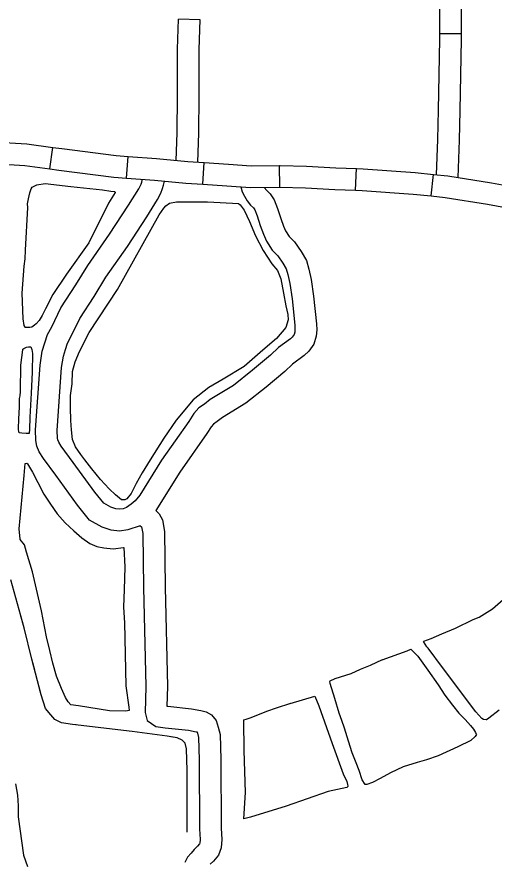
# Model space of a CAD drawing. Extents: x 1196286 to 1268366, y 2040822 to 2082115.
# Drawn here: x 1228828 to 1230064, y 2059803 to 2061991 of the extents above; entities that cross this region are included whole.
import ezdxf

# ---------------------------------------------------------------- set-up
doc = ezdxf.new("R2010")
doc.units = 0
for name, color, linetype in [('61', 7, 'Continuous'), ('62', 7, 'Continuous'), ('63', 7, 'Continuous'), ('Level 69', 7, 'Continuous'), ('Level 72', 7, 'Continuous')]:
    doc.layers.add(name, color=color, linetype=linetype)

msp = doc.modelspace()

# ---------------------------------------------------------------- linework, layer by layer
at = {"layer": '61'}
for p, q in [((1228913.1, 2061596.7), (1228920.8, 2061652.4)), ((1229111.5, 2061573), (1229115.5, 2061629.1)), ((1229309, 2061557), (1229312.6, 2061613.2)), ((1229508, 2061605.9), (1229509.6, 2061606)), ((1229509, 2061549.7), (1229508, 2061605.9)), ((1229509.6, 2061606), (1229578, 2061603.8)), ((1229578, 2061603.8), (1229654.3, 2061599.8)), ((1229654.3, 2061599.8), (1229707.4, 2061597.8)), ((1229705.3, 2061541.6), (1229707.4, 2061597.8)), ((1229900.8, 2061526.6), (1229906.7, 2061582.6))]:
    msp.add_line(p, q, dxfattribs=at)
for points in [[(1228720.2, 2061667.4), (1228765.2, 2061666.7), (1228853.6, 2061661.7), (1228920.8, 2061652.4)], [(1228920.8, 2061652.4), (1228943.7, 2061649.3), (1229084.5, 2061631.3), (1229115.5, 2061629.1)], [(1229115.5, 2061629.1), (1229189.1, 2061623.8), (1229270.1, 2061615.9), (1229312.6, 2061613.2)], [(1229312.6, 2061613.2), (1229375.5, 2061609.1), (1229434.9, 2061604.6), (1229508, 2061605.9)], [(1228719.3, 2061611.1), (1228763.2, 2061610.4), (1228848.2, 2061605.7), (1228913.1, 2061596.7)], [(1228913.1, 2061596.7), (1228936.3, 2061593.5), (1229079, 2061575.3), (1229111.5, 2061573)], [(1229707.4, 2061597.8), (1229724.9, 2061597.1), (1229859.6, 2061587.5), (1229906.7, 2061582.6)], [(1229111.5, 2061573), (1229184.4, 2061567.7), (1229265.5, 2061559.8), (1229309, 2061557)], [(1229906.7, 2061582.6), (1229944.5, 2061578.6), (1230057.1, 2061560.9), (1230104.6, 2061551.8)], [(1229309, 2061557), (1229371.6, 2061553), (1229433.3, 2061548.4), (1229509, 2061549.7)], [(1229509, 2061549.7), (1229509.2, 2061549.7), (1229575.6, 2061547.5), (1229651.8, 2061543.6), (1229705.3, 2061541.6)], [(1229705.3, 2061541.6), (1229721.9, 2061541), (1229854.7, 2061531.4), (1229900.8, 2061526.6)], [(1229900.8, 2061526.6), (1229937.2, 2061522.8), (1230047.4, 2061505.5), (1230094, 2061496.6)]]:
    msp.add_lwpolyline(points, dxfattribs=at)
at = {"layer": '62'}
for points in [[(1228849.5, 2061386), (1228856.1, 2061497.2), (1228855.4, 2061506), (1228857.7, 2061519.3), (1228861, 2061535), (1228864.7, 2061545.1), (1228867.5, 2061549.1), (1228879, 2061555.6), (1228900.8, 2061558.8), (1228967.7, 2061551.2), (1229049.7, 2061543), (1229070.6, 2061539.3), (1229081.4, 2061538.1), (1229082.2, 2061535.5), (1229064.5, 2061507.6), (1229013.8, 2061405.1), (1228956.2, 2061324.5), (1228920.6, 2061271.2), (1228901.3, 2061233.9), (1228893.2, 2061216.9), (1228884.9, 2061204.2), (1228877.5, 2061195.2), (1228873.4, 2061191.8), (1228866.2, 2061187.1), (1228861, 2061185.5), (1228855.1, 2061185.5), (1228850, 2061186), (1228849.3, 2061186.5), (1228846.8, 2061191.5), (1228844.2, 2061208), (1228841.2, 2061275), (1228846, 2061345), (1228849.1, 2061363.9), (1228849.5, 2061386.6)], [(1229087.9, 2061284.7), (1229196.1, 2061477.4), (1229208.2, 2061495.4), (1229213.5, 2061501.5), (1229223.2, 2061508), (1229241.5, 2061511.5), (1229276.2, 2061511.1), (1229321.3, 2061511.2), (1229354, 2061510.1), (1229401.6, 2061507), (1229405.8, 2061504.1), (1229416.4, 2061489.9), (1229430, 2061460.8), (1229445.9, 2061423.8), (1229465.4, 2061385.2), (1229488.1, 2061350.7), (1229503.2, 2061333.5), (1229511.7, 2061312.4), (1229518.5, 2061274.9), (1229524.4, 2061242.4), (1229529.7, 2061219.7), (1229530.7, 2061205.6), (1229524.2, 2061186), (1229500.4, 2061157.8), (1229464.6, 2061126.9), (1229416.4, 2061084.7), (1229361.8, 2061051.8), (1229325.2, 2061030.6), (1229284.4, 2060998.6), (1229240.4, 2060945.5), (1229208.7, 2060899.5), (1229172.9, 2060843), (1229152, 2060809.5), (1229136.3, 2060781.5), (1229123.3, 2060756.1), (1229112.3, 2060742.2), (1229107.4, 2060739.3), (1229098.9, 2060739.3), (1229083.4, 2060752.5), (1229066.7, 2060768.1), (1229044.6, 2060792.5), (1229021.3, 2060819.9), (1229003.4, 2060843), (1228993.4, 2060856.5), (1228979.8, 2060876.7), (1228971.9, 2060895.7), (1228969.1, 2060921.1), (1228967.3, 2060945.1), (1228966.8, 2060978.8), (1228966.2, 2061009.7), (1228970.4, 2061040.4), (1228971.7, 2061072.2), (1228978.6, 2061097.2), (1228989.4, 2061123.8), (1229014.6, 2061172.8), (1229087.9, 2061284.7)], [(1228837.1, 2061020.8), (1228838.1, 2061088.5), (1228842.7, 2061127.7), (1228842.8, 2061130.1), (1228845.6, 2061131.9), (1228852.4, 2061134.9), (1228858, 2061136.1), (1228864, 2061136.1), (1228865.9, 2061129.1), (1228867.8, 2061118.2), (1228867.4, 2061069.8), (1228864.9, 2061015.7), (1228861.1, 2060954), (1228860.1, 2060922.1), (1228859.5, 2060912), (1228859.2, 2060911.6), (1228858.7, 2060911.3), (1228851.3, 2060911.3), (1228840.4, 2060912.4), (1228833.9, 2060913), (1228832.5, 2060914.4), (1228831.3, 2060923.8), (1228832.2, 2060949.6), (1228834.6, 2060979.1), (1228834.6, 2061002.4), (1228835.9, 2061008.6), (1228837.1, 2061019.8)], [(1229106.6, 2060422), (1229109.7, 2060257.3), (1229117.3, 2060202.4), (1229118.5, 2060193.3), (1229109.9, 2060192), (1229067.4, 2060192.7), (1228987.5, 2060206), (1228967.1, 2060208.2), (1228960.3, 2060216.1), (1228953.2, 2060227.2), (1228943.1, 2060250.9), (1228930.2, 2060282.4), (1228920.8, 2060315.9), (1228912.6, 2060349.4), (1228904.2, 2060384.7), (1228891.4, 2060451.5), (1228868.3, 2060552.8), (1228852.2, 2060604), (1228847.4, 2060623), (1228835.8, 2060637.1), (1228835.6, 2060637.4), (1228833.5, 2060664), (1228846.3, 2060802.4), (1228849.3, 2060833.6), (1228853.3, 2060834.2), (1228854.7, 2060832.5), (1228868.3, 2060811.2), (1228882.1, 2060784), (1228897.7, 2060754.3), (1228914.5, 2060728.4), (1228932.1, 2060703.3), (1228952.4, 2060679.9), (1228975.3, 2060659), (1228995.6, 2060641.1), (1229016.3, 2060626.3), (1229035.1, 2060618.8), (1229052.6, 2060614.7), (1229076.7, 2060612.9), (1229103.5, 2060615.8), (1229104.5, 2060616.3), (1229107.4, 2060565.8), (1229105.5, 2060506.1), (1229103.5, 2060461.9), (1229106.7, 2060420.3)], [(1230077.3, 2060194.7), (1230050.6, 2060173.5), (1230044.6, 2060169.4), (1230043.6, 2060169.1), (1230036.3, 2060170.8), (1230032.4, 2060173.2), (1230016.5, 2060190.5), (1229930.1, 2060305.4), (1229893, 2060354.8), (1229889.8, 2060359), (1229880.9, 2060372.2), (1229881.8, 2060373.3), (1229901.1, 2060380.6), (1229928.3, 2060392.6), (1229963.9, 2060407.4), (1230010, 2060429.1), (1230025.6, 2060435.1), (1230060, 2060456.7), (1230087.3, 2060481.2)], [(1229773.9, 2060325), (1229838.9, 2060348.5), (1229848, 2060352.2), (1229849, 2060351.9), (1229866.9, 2060334.4), (1229892.4, 2060298.5), (1229919.1, 2060260.2), (1229936.4, 2060233.5), (1229955.9, 2060207.8), (1229973, 2060187.1), (1229989.2, 2060170.6), (1230003.2, 2060154.8), (1230011, 2060145.1), (1230016, 2060136.3), (1230017.8, 2060132.8), (1230018.1, 2060131.6), (1230015.4, 2060126.7), (1230004.2, 2060115.8), (1229969.8, 2060099.2), (1229919.3, 2060076.4), (1229888.8, 2060066.1), (1229864.8, 2060059.4), (1229828.1, 2060048.1), (1229795.7, 2060032.4), (1229768.7, 2060017.7), (1229749.4, 2060007.2), (1229733.9, 2060001.6), (1229730, 2060002), (1229722.1, 2060014.1), (1229714.7, 2060038.2), (1229706.8, 2060058.3), (1229695.9, 2060084), (1229686.9, 2060114.1), (1229676.6, 2060147.5), (1229669.3, 2060168), (1229662.6, 2060186.7), (1229651.1, 2060225.1), (1229639.1, 2060263.6), (1229638.1, 2060268.8), (1229639.6, 2060270.2), (1229652.4, 2060276.3), (1229693.7, 2060289.3), (1229718.1, 2060301.1), (1229743.8, 2060311.1), (1229775, 2060325.5)], [(1229535.3, 2060212.1), (1229599.5, 2060231.2), (1229610.3, 2060205.7), (1229644.2, 2060108), (1229673, 2060030), (1229682.1, 2060009.5), (1229684.6, 2060002.4), (1229685.5, 2059998.2), (1229685.5, 2059997), (1229682.6, 2059994.5), (1229634.4, 2059983.8), (1229525.3, 2059946), (1229432.8, 2059917), (1229415.2, 2059912.9), (1229419.8, 2059981.1), (1229416.5, 2060090.3), (1229415.2, 2060167), (1229415.4, 2060169.2), (1229421.6, 2060171.3), (1229434.3, 2060175.2), (1229474.9, 2060192), (1229500, 2060200.4), (1229537.6, 2060212.9)], [(1228824.3, 2060003.5), (1228829.4, 2059974), (1228830.7, 2059946.5), (1228831, 2059918.3), (1228844.3, 2059818.9), (1228855.3, 2059789.3)]]:
    msp.add_lwpolyline(points, dxfattribs=at)
at = {"layer": '63'}
for points in [[(1229269, 2059878.7), (1229268.5, 2059966.3), (1229268.4, 2060038.3), (1229267, 2060094.5), (1229263.3, 2060109.2), (1229255.6, 2060117), (1229242.9, 2060122.8), (1229217.3, 2060127), (1229126.5, 2060139.2), (1228971.8, 2060157.5), (1228943.1, 2060161.4), (1228926.1, 2060170.2), (1228915.3, 2060182.6), (1228901.9, 2060198.5), (1228890.3, 2060234.6), (1228866.3, 2060326.7), (1228846.8, 2060408.2), (1228811.4, 2060532.3)], [(1229269, 2059878.7), (1229268.5, 2059966.3), (1229268.4, 2060038.3), (1229267, 2060094.5), (1229263.3, 2060109.2), (1229255.6, 2060117), (1229242.9, 2060122.8), (1229217.3, 2060127), (1229126.5, 2060139.2), (1228971.8, 2060157.5), (1228943.1, 2060161.4), (1228926.1, 2060170.2), (1228915.3, 2060182.6), (1228901.9, 2060198.5), (1228890.3, 2060234.6), (1228866.3, 2060326.7), (1228846.8, 2060408.2), (1228811.4, 2060532.3)], [(1228873.8, 2060297.8), (1228866.3, 2060326.7), (1228846.8, 2060408.2), (1228837.2, 2060441.7)], [(1228981.2, 2060156.4), (1228971.8, 2060157.5), (1228943.1, 2060161.4), (1228926.1, 2060170.2), (1228915.3, 2060182.6), (1228901.9, 2060198.5), (1228890.3, 2060234.6), (1228886.3, 2060249.9)], [(1229177.7, 2060132.3), (1229126.5, 2060139.2), (1229030.3, 2060150.6)], [(1229268.4, 2060002.5), (1229268.4, 2060038.3), (1229267, 2060094.5), (1229263.3, 2060109.2), (1229255.6, 2060117), (1229242.9, 2060122.8), (1229226.7, 2060125.4)], [(1229269, 2059878.7), (1229268.6, 2059953)]]:
    msp.add_lwpolyline(points, dxfattribs=at)
at = {"layer": 'Level 69'}
for p, q in [((1229302.3, 2061983), (1229246.1, 2061984.7)), ((1229979.5, 2061946.5), (1229923.2, 2061946.3))]:
    msp.add_line(p, q, dxfattribs=at)
for points in [[(1229979.5, 2061946.5), (1229979, 2062083.8), (1229974.5, 2062116.1), (1229966.9, 2062142), (1229963.3, 2062152.2)], [(1229923.2, 2061946.3), (1229922.8, 2062079.8), (1229919.4, 2062104.2), (1229913.4, 2062124.6), (1229910.4, 2062133)], [(1229243.3, 2061786), (1229243.8, 2061906.8), (1229246.1, 2061984.7)], [(1229299.5, 2061785.8), (1229300, 2061905.8), (1229302.3, 2061983)], [(1229919.8, 2061749), (1229923.3, 2061932.7), (1229923.2, 2061946.3)], [(1229976.1, 2061747.9), (1229979.5, 2061932.3), (1229979.5, 2061946.5)], [(1229240.1, 2061618.8), (1229242.9, 2061690.3), (1229243.3, 2061786)], [(1229296.2, 2061614.2), (1229299.1, 2061689.1), (1229299.5, 2061785.8)], [(1229915, 2061581.7), (1229918.4, 2061673.2), (1229919.8, 2061749)], [(1229971, 2061574.5), (1229974.7, 2061671.6), (1229976.1, 2061747.9)]]:
    msp.add_lwpolyline(points, dxfattribs=at)
at = {"layer": 'Level 72'}
for points in [[(1229147.4, 2060671.8), (1229115.3, 2060661.4), (1229093.7, 2060658.4), (1229071.4, 2060661.2), (1229048.1, 2060668.7), (1229015.7, 2060686.8), (1228984.9, 2060725.6), (1228928.3, 2060803.4), (1228896.1, 2060846.8), (1228885.6, 2060863.4), (1228879.5, 2060878.9), (1228876.6, 2060893), (1228875.8, 2060920.6), (1228887.6, 2061088.7), (1228893.2, 2061125), (1228900.1, 2061146.3), (1228906.7, 2061167.4), (1228917.7, 2061187.7), (1228941.8, 2061237.3), (1228980.3, 2061296.6), (1229011, 2061346.8), (1229067.8, 2061427.4), (1229116.9, 2061502.5), (1229143.1, 2061545.3), (1229149.3, 2061556.9), (1229151.4, 2061562.6), (1229153.3, 2061570)], [(1229407.9, 2061550.3), (1229411.3, 2061537.7), (1229417, 2061526.5), (1229424.4, 2061514.3), (1229433.2, 2061502.7), (1229440.8, 2061495.6), (1229444.1, 2061490.7), (1229450, 2061475.2), (1229458.1, 2061449.9), (1229466.2, 2061427.6), (1229474.1, 2061409.7), (1229489.3, 2061386.5), (1229503.5, 2061371.6), (1229516.9, 2061353), (1229525.4, 2061337.8), (1229529.3, 2061323.2), (1229534.6, 2061300.2), (1229540.5, 2061259.8), (1229547.8, 2061192.1), (1229548.1, 2061181), (1229547.6, 2061173.6), (1229545.8, 2061167.9), (1229541.2, 2061161.3), (1229536.1, 2061156.5), (1229505.4, 2061133.8), (1229484.7, 2061114.3), (1229438.3, 2061075.2), (1229388.5, 2061035.7), (1229328.4, 2060999), (1229313.5, 2060987.7), (1229298.9, 2060977.4), (1229285.9, 2060962.7), (1229272.9, 2060942.2), (1229202.6, 2060842.4), (1229145.9, 2060751.2), (1229134, 2060736.8), (1229124, 2060728.4), (1229111.8, 2060719.4), (1229102.7, 2060716.4), (1229093.4, 2060715.2), (1229083.6, 2060716.4), (1229070.6, 2060720.6), (1229052.9, 2060730.5), (1229029.7, 2060759.6), (1228973.6, 2060836.6), (1228942.5, 2060878.7), (1228936, 2060889), (1228933.7, 2060894.9), (1228932.7, 2060899.6), (1228932.1, 2060919.5), (1228943.5, 2061082.4), (1228948.1, 2061111.9), (1228953.7, 2061129.3), (1228958.8, 2061145.5), (1228967.7, 2061162.1), (1228990.9, 2061209.5), (1229027.9, 2061266.6), (1229058.1, 2061316), (1229114.3, 2061395.8), (1229164.4, 2061472.4), (1229191.9, 2061517.3), (1229200.8, 2061533.8), (1229205.2, 2061545.9), (1229207.4, 2061554.5), (1229209.8, 2061565.3)], [(1229468.7, 2061549), (1229475, 2061540.7), (1229484.1, 2061532.2), (1229494.4, 2061516.4), (1229503.1, 2061493.8), (1229511.3, 2061468.1), (1229518.4, 2061448.6), (1229523.7, 2061436.7), (1229533.5, 2061421.6), (1229546.9, 2061407.7), (1229564.4, 2061383.2), (1229577.8, 2061359.3), (1229583.9, 2061336.8), (1229589.9, 2061310.5), (1229596.3, 2061267), (1229604, 2061195.8), (1229604.4, 2061179.9), (1229603.3, 2061163.2), (1229596.9, 2061142.8), (1229584.1, 2061124.4), (1229572.3, 2061113.2), (1229541.6, 2061090.5), (1229522.2, 2061072.2), (1229473.9, 2061031.6), (1229420.7, 2060989.5), (1229360.2, 2060952.5), (1229346.7, 2060942.3), (1229336.7, 2060935.3), (1229331, 2060928.8), (1229319.6, 2060910.9), (1229249.5, 2060811.4), (1229187.8, 2060711.9)], [(1229187.8, 2060711.9), (1229196.6, 2060703.4), (1229204.6, 2060687.7), (1229209.8, 2060657.2), (1229211.7, 2060513.3), (1229217.8, 2060256.1), (1229216.4, 2060205.2), (1229218.4, 2060205), (1229280.4, 2060198.4), (1229304, 2060193.6), (1229318.1, 2060190.3), (1229331.5, 2060182.1), (1229344.1, 2060167.8), (1229349.5, 2060150.3), (1229354, 2060131.9), (1229356.3, 2060066.7), (1229356.7, 2059888.8), (1229358.4, 2059859.3), (1229357.2, 2059837.7), (1229349.7, 2059819.1), (1229336.6, 2059803.7), (1229328.7, 2059796)], [(1229147.4, 2060671.8), (1229149.7, 2060670.5), (1229150.6, 2060669.6), (1229153.6, 2060652.1), (1229155.4, 2060512.2), (1229161.5, 2060256.1), (1229159.8, 2060188.9), (1229165.4, 2060167.6), (1229187.2, 2060152), (1229212.1, 2060149.1), (1229271.8, 2060142.7), (1229292, 2060138.6), (1229294.4, 2060138), (1229295.3, 2060135.2), (1229298, 2060124), (1229300.1, 2060065.7), (1229300.4, 2059887.1), (1229302.1, 2059859.2), (1229301.6, 2059850.1), (1229301, 2059848.6), (1229295.4, 2059842.1), (1229287, 2059833.8), (1229279.1, 2059824.1), (1229269.8, 2059813.9), (1229262.7, 2059800.2)]]:
    msp.add_lwpolyline(points, dxfattribs=at)

doc.saveas('drawing.dxf')
